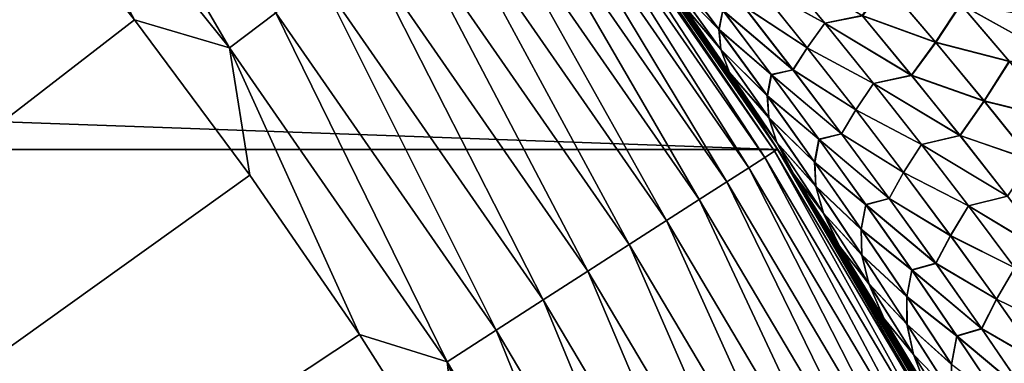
# Model space of a CAD drawing. Header units: metres. Extents: x -22 to 72, y -237 to 23.
# Tile 302 of 363: x 15.96 to 19.82, y 11.33 to 12.67. Entities that reach past the tile are written whole.
import ezdxf

# ---------------------------------------------------------------- set-up
doc = ezdxf.new("R2010")
doc.units = ezdxf.units.M
doc.layers.add('solid_509588_MEDIA_SW0001', color=7, linetype='CONTINUOUS')

msp = doc.modelspace()

# ---------------------------------------------------------------- linework, layer by layer
at = {"layer": 'solid_509588_MEDIA_SW0001'}
for points in [[(16.013649, 13.875906, 132.463425), (15.84139, 13.726642, 132.5121), (16.780275, 12.561557, 132.5121)], [(16.962744, 12.698151, 132.463425), (16.013649, 13.875906, 132.463425), (16.780275, 12.561557, 132.5121)], [(15.84139, 13.726642, 132.5121), (15.935143, 13.261327, 132.530869), (16.408842, 12.670496, 132.530869)], [(16.780275, 12.561557, 132.5121), (15.84139, 13.726642, 132.5121), (16.408842, 12.670496, 132.530869)], [(-18.928516, 12.163916), (-18.011908, 13.484106), (18.928516, 12.163916)], [(-18.011908, 13.484106), (18.011908, 13.484106), (18.928516, 12.163916)], [(18.000122, 13.474723, 130.963501), (17.964109, 13.447763, 131.192184), (18.877691, 12.131955, 131.192184)], [(18.915535, 12.156277, 130.963501), (18.012178, 13.483747, 130.73114), (18.000122, 13.474723, 130.963501)], [(18.915535, 12.156277, 130.963501), (18.000122, 13.474723, 130.963501), (18.877691, 12.131955, 131.192184)], [(18.858725, 12.271858, 60.710415), (18.928516, 12.163916), (18.011908, 13.484106)], [(18.808889, 12.348105, 60.758652), (18.858725, 12.271858, 60.710415), (18.011908, 13.484106)], [(18.730297, 12.466995, 60.8349), (18.808889, 12.348105, 60.758652), (18.011908, 13.484106)], [(18.599417, 12.661427, 60.96241), (18.730297, 12.466995, 60.8349), (18.011908, 13.484106)], [(18.465963, 12.855279, 61.093147), (18.599417, 12.661427, 60.96241), (18.011908, 13.484106)], [(18.060036, 13.41958, 107.508446), (18.012178, 13.483747, 130.73114), (18.928204, 12.164418, 130.73114)], [(18.915535, 12.156277, 130.963501), (18.928204, 12.164418, 130.73114), (18.012178, 13.483747, 130.73114)], [(17.964109, 13.447763, 131.192184), (17.904743, 13.403322, 131.413147), (18.815306, 12.091863, 131.413147)], [(18.877691, 12.131955, 131.192184), (17.964109, 13.447763, 131.192184), (18.815306, 12.091863, 131.413147)], [(17.904743, 13.403322, 131.413147), (17.823017, 13.342144, 131.622665), (18.729424, 12.03667, 131.622665)], [(18.815306, 12.091863, 131.413147), (17.904743, 13.403322, 131.413147), (18.729424, 12.03667, 131.622665)], [(18.162029, 13.281217, 107.610123), (18.060036, 13.41958, 107.508446), (18.928204, 12.164418, 130.73114)], [(17.823017, 13.342144, 131.622665), (17.720304, 13.265254, 131.817245), (18.621487, 11.967303, 131.817245)], [(18.729424, 12.03667, 131.622665), (17.823017, 13.342144, 131.622665), (18.621487, 11.967303, 131.817245)], [(18.200293, 13.228732, 107.648186), (18.162029, 13.281217, 107.610123), (18.928204, 12.164418, 130.73114)], [(16.408842, 12.670496, 132.530869), (15.935143, 13.261327, 132.530869), (0, 0, 132.892746)], [(17.720304, 13.265254, 131.817245), (17.598326, 13.173942, 131.993607), (18.493305, 11.884926, 131.993607)], [(18.621487, 11.967303, 131.817245), (17.720304, 13.265254, 131.817245), (18.493305, 11.884926, 131.993607)], [(18.338095, 13.037035, 107.784889), (18.200293, 13.228732, 107.648186), (18.928204, 12.164418, 130.73114)], [(17.598326, 13.173942, 131.993607), (17.459126, 13.069737, 132.148819), (18.347027, 11.790917, 132.148819)], [(18.493305, 11.884926, 131.993607), (17.598326, 13.173942, 131.993607), (18.347027, 11.790917, 132.148819)], [(17.459126, 13.069737, 132.148819), (17.305038, 12.95439, 132.280243), (18.185102, 11.686856, 132.280243)], [(18.347027, 11.790917, 132.148819), (17.459126, 13.069737, 132.148819), (18.185102, 11.686856, 132.280243)], [(18.473236, 12.844825, 107.918243), (18.338095, 13.037035, 107.784889), (18.928204, 12.164418, 130.73114)], [(17.305038, 12.95439, 132.280243), (17.138649, 12.829831, 132.385696), (18.01025, 11.574485, 132.385696)], [(18.185102, 11.686856, 132.280243), (17.305038, 12.95439, 132.280243), (18.01025, 11.574485, 132.385696)], [(18.506033, 12.891278, 106.858757), (18.698515, 12.633314, 106.93055), (18.71327, 12.708361, 106.491791)], [(18.514532, 12.820832, 107.300049), (18.698515, 12.633314, 106.93055), (18.506033, 12.891278, 106.858757)], [(18.506353, 12.890841, 62.144539), (18.698982, 12.63264, 62.072769), (18.514925, 12.820292, 61.70356)], [(18.713549, 12.707939, 62.511288), (18.698982, 12.63264, 62.072769), (18.506353, 12.890841, 62.144539)], [(18.918962, 12.892911, 63.811821), (19.112988, 12.658141, 63.72348), (18.849867, 12.803884, 63.370609)], [(18.850548, 12.803149, 105.632225), (19.113613, 12.65756, 105.279121), (18.919844, 12.891959, 105.190781)], [(19.259798, 12.688341, 64.13163), (19.112988, 12.658141, 63.72348), (18.918962, 12.892911, 63.811821)], [(18.919844, 12.891959, 105.190781), (19.113613, 12.65756, 105.279121), (19.260855, 12.687294, 104.870911)], [(18.550697, 12.738183, 61.262798), (18.599417, 12.661427, 60.96241), (18.465963, 12.855279, 61.093147)], [(17.138649, 12.829831, 132.385696), (16.962744, 12.698151, 132.463425), (17.825401, 11.455689, 132.463425)], [(18.01025, 11.574485, 132.385696), (17.138649, 12.829831, 132.385696), (17.825401, 11.455689, 132.463425)], [(18.605545, 12.652419, 108.047958), (18.473236, 12.844825, 107.918243), (18.928204, 12.164418, 130.73114)], [(18.550556, 12.738381, 107.741196), (18.473236, 12.844825, 107.918243), (18.605545, 12.652419, 108.047958)], [(18.514532, 12.820832, 107.300049), (18.705711, 12.555159, 107.36824), (18.698515, 12.633314, 106.93055)], [(18.550556, 12.738381, 107.741196), (18.705711, 12.555159, 107.36824), (18.514532, 12.820832, 107.300049)], [(18.514925, 12.820292, 61.70356), (18.706215, 12.554426, 61.635349), (18.550697, 12.738183, 61.262798)], [(18.698982, 12.63264, 62.072769), (18.706215, 12.554426, 61.635349), (18.514925, 12.820292, 61.70356)], [(19.353756, 12.81048, 64.571846), (19.546923, 12.582982, 64.473541), (19.259798, 12.688341, 64.13163)], [(19.260855, 12.687294, 104.870911), (19.548243, 12.581738, 104.528915), (19.355326, 12.808846, 104.430672)], [(19.645161, 12.732821, 64.915092), (19.546923, 12.582982, 64.473541), (19.353756, 12.81048, 64.571846)], [(19.355326, 12.808846, 104.430672), (19.548243, 12.581738, 104.528915), (19.646765, 12.731252, 104.087265)], [(18.849867, 12.803884, 63.370609), (19.043619, 12.562043, 63.28651), (18.795118, 12.724316, 62.93158)], [(18.795383, 12.724069, 106.071411), (19.044064, 12.561651, 105.716324), (18.850548, 12.803149, 105.632225)], [(19.112988, 12.658141, 63.72348), (19.043619, 12.562043, 63.28651), (18.849867, 12.803884, 63.370609)], [(18.850548, 12.803149, 105.632225), (19.044064, 12.561651, 105.716324), (19.113613, 12.65756, 105.279121)], [(18.550556, 12.738381, 107.741196), (18.605545, 12.652419, 108.047958), (18.739775, 12.465129, 107.805862)], [(18.550556, 12.738381, 107.741196), (18.739775, 12.465129, 107.805862), (18.705711, 12.555159, 107.36824)], [(18.550697, 12.738183, 61.262798), (18.740007, 12.464774, 61.198063), (18.599417, 12.661427, 60.96241)], [(18.706215, 12.554426, 61.635349), (18.740007, 12.464774, 61.198063), (18.550697, 12.738183, 61.262798)], [(19.645161, 12.732821, 64.915092), (19.835808, 12.509185, 64.812202), (19.546923, 12.582982, 64.473541)], [(20.126856, 12.465446, 65.147202), (19.835808, 12.509185, 64.812202), (19.645161, 12.732821, 64.915092)], [(19.938391, 12.685801, 65.255005), (20.126856, 12.465446, 65.147202), (19.645161, 12.732821, 64.915092)], [(16.962744, 12.698151, 132.463425), (16.780275, 12.561557, 132.5121), (17.633652, 11.332459, 132.5121)], [(17.825401, 11.455689, 132.463425), (16.962744, 12.698151, 132.463425), (17.633652, 11.332459, 132.5121)], [(18.698515, 12.633314, 106.93055), (18.903431, 12.45655, 106.566765), (18.71327, 12.708361, 106.491791)], [(18.713549, 12.707939, 62.511288), (18.903847, 12.455888, 62.436295), (18.698982, 12.63264, 62.072769)], [(18.71327, 12.708361, 106.491791), (18.9886, 12.475136, 106.151451), (18.795383, 12.724069, 106.071411)], [(18.71327, 12.708361, 106.491791), (18.903431, 12.45655, 106.566765), (18.9886, 12.475136, 106.151451)], [(18.795118, 12.724316, 62.93158), (18.988522, 12.475094, 62.851524), (18.713549, 12.707939, 62.511288)], [(18.988522, 12.475094, 62.851524), (18.903847, 12.455888, 62.436295), (18.713549, 12.707939, 62.511288)], [(19.043619, 12.562043, 63.28651), (18.988522, 12.475094, 62.851524), (18.795118, 12.724316, 62.93158)], [(18.795383, 12.724069, 106.071411), (18.9886, 12.475136, 106.151451), (19.044064, 12.561651, 105.716324)], [(19.548243, 12.581738, 104.528915), (19.837179, 12.508014, 104.190056), (19.646765, 12.731252, 104.087265)], [(19.646765, 12.731252, 104.087265), (20.128338, 12.464283, 103.854881), (19.94009, 12.684234, 103.747215)], [(19.646765, 12.731252, 104.087265), (19.837179, 12.508014, 104.190056), (20.128338, 12.464283, 103.854881)], [(16.860647, 12.062758, 132.530869), (16.408842, 12.670496, 132.530869), (0, 0, 132.892746)], [(16.780275, 12.561557, 132.5121), (16.408842, 12.670496, 132.530869), (16.860647, 12.062758, 132.530869)], [(18.740007, 12.464774, 61.198063), (18.730297, 12.466995, 60.8349), (18.599417, 12.661427, 60.96241)], [(19.112988, 12.658141, 63.72348), (19.303894, 12.421504, 63.635605), (19.043619, 12.562043, 63.28651)], [(19.044064, 12.561651, 105.716324), (19.304306, 12.421264, 105.366959), (19.113613, 12.65756, 105.279121)], [(19.259798, 12.688341, 64.13163), (19.452692, 12.454382, 64.038101), (19.112988, 12.658141, 63.72348)], [(19.452692, 12.454382, 64.038101), (19.303894, 12.421504, 63.635605), (19.112988, 12.658141, 63.72348)], [(19.113613, 12.65756, 105.279121), (19.453506, 12.453714, 104.964371), (19.260855, 12.687294, 104.870911)], [(19.113613, 12.65756, 105.279121), (19.304306, 12.421264, 105.366959), (19.453506, 12.453714, 104.964371)], [(19.546923, 12.582982, 64.473541), (19.452692, 12.454382, 64.038101), (19.259798, 12.688341, 64.13163)], [(19.260855, 12.687294, 104.870911), (19.453506, 12.453714, 104.964371), (19.548243, 12.581738, 104.528915)], [(18.73522, 12.459598, 108.174316), (18.605545, 12.652419, 108.047958), (18.928204, 12.164418, 130.73114)], [(18.739775, 12.465129, 107.805862), (18.605545, 12.652419, 108.047958), (18.73522, 12.459598, 108.174316)], [(18.698515, 12.633314, 106.93055), (18.887667, 12.373985, 107.001778), (18.903431, 12.45655, 106.566765)], [(18.705711, 12.555159, 107.36824), (18.887667, 12.373985, 107.001778), (18.698515, 12.633314, 106.93055)], [(18.698982, 12.63264, 62.072769), (18.888235, 12.373116, 62.001499), (18.706215, 12.554426, 61.635349)], [(18.903847, 12.455888, 62.436295), (18.888235, 12.373116, 62.001499), (18.698982, 12.63264, 62.072769)], [(19.546923, 12.582982, 64.473541), (19.737001, 12.353357, 64.375786), (19.452692, 12.454382, 64.038101)], [(19.453506, 12.453714, 104.964371), (19.738087, 12.352497, 104.626572), (19.548243, 12.581738, 104.528915)], [(19.835808, 12.509185, 64.812202), (19.737001, 12.353357, 64.375786), (19.546923, 12.582982, 64.473541)], [(19.548243, 12.581738, 104.528915), (19.738087, 12.352497, 104.626572), (19.837179, 12.508014, 104.190056)], [(16.780275, 12.561557, 132.5121), (16.860647, 12.062758, 132.530869), (17.289955, 11.438926, 132.530869)], [(17.633652, 11.332459, 132.5121), (16.780275, 12.561557, 132.5121), (17.289955, 11.438926, 132.530869)], [(18.705711, 12.555159, 107.36824), (18.893425, 12.288262, 107.435844), (18.887667, 12.373985, 107.001778)], [(18.739775, 12.465129, 107.805862), (18.893425, 12.288262, 107.435844), (18.705711, 12.555159, 107.36824)], [(18.706215, 12.554426, 61.635349), (18.894003, 12.287375, 61.567665), (18.740007, 12.464774, 61.198063)], [(18.888235, 12.373116, 62.001499), (18.894003, 12.287375, 61.567665), (18.706215, 12.554426, 61.635349)], [(19.043619, 12.562043, 63.28651), (19.234175, 12.318419, 63.202904), (18.988522, 12.475094, 62.851524)], [(18.9886, 12.475136, 106.151451), (19.234442, 12.318319, 105.799881), (19.044064, 12.561651, 105.716324)], [(19.303894, 12.421504, 63.635605), (19.234175, 12.318419, 63.202904), (19.043619, 12.562043, 63.28651)], [(19.044064, 12.561651, 105.716324), (19.234442, 12.318319, 105.799881), (19.304306, 12.421264, 105.366959)], [(19.835808, 12.509185, 64.812202), (20.023439, 12.283276, 64.709908), (19.737001, 12.353357, 64.375786)], [(19.738087, 12.352497, 104.626572), (20.024591, 12.282492, 104.292229), (19.837179, 12.508014, 104.190056)], [(18.925705, 12.19031, 61.133877), (18.808889, 12.348105, 60.758652), (18.730297, 12.466995, 60.8349)], [(18.740007, 12.464774, 61.198063), (18.925705, 12.19031, 61.133877), (18.730297, 12.466995, 60.8349)], [(18.739775, 12.465129, 107.805862), (18.73522, 12.459598, 108.174316), (18.808592, 12.348557, 108.245499)], [(18.739775, 12.465129, 107.805862), (18.808592, 12.348557, 108.245499), (18.925406, 12.190789, 107.869926)], [(18.739775, 12.465129, 107.805862), (18.925406, 12.190789, 107.869926), (18.893425, 12.288262, 107.435844)], [(18.894003, 12.287375, 61.567665), (18.925705, 12.19031, 61.133877), (18.740007, 12.464774, 61.198063)], [(18.903431, 12.45655, 106.566765), (19.178537, 12.224512, 106.230919), (18.9886, 12.475136, 106.151451)], [(18.988522, 12.475094, 62.851524), (19.178595, 12.224226, 62.771988), (18.903847, 12.455888, 62.436295)], [(19.234175, 12.318419, 63.202904), (19.178595, 12.224226, 62.771988), (18.988522, 12.475094, 62.851524)], [(18.9886, 12.475136, 106.151451), (19.178537, 12.224512, 106.230919), (19.234442, 12.318319, 105.799881)], [(18.808592, 12.348557, 108.245499), (18.73522, 12.459598, 108.174316), (18.928204, 12.164418, 130.73114)], [(18.887667, 12.373985, 107.001778), (19.090305, 12.203239, 106.641167), (18.903431, 12.45655, 106.566765)], [(18.903847, 12.455888, 62.436295), (19.090818, 12.202377, 62.361824), (18.888235, 12.373116, 62.001499)], [(18.903431, 12.45655, 106.566765), (19.090305, 12.203239, 106.641167), (19.178537, 12.224512, 106.230919)], [(19.178595, 12.224226, 62.771988), (19.090818, 12.202377, 62.361824), (18.903847, 12.455888, 62.436295)], [(19.452692, 12.454382, 64.038101), (19.64246, 12.218324, 63.945122), (19.303894, 12.421504, 63.635605)], [(19.304306, 12.421264, 105.366959), (19.643084, 12.217985, 105.057266), (19.453506, 12.453714, 104.964371)], [(19.737001, 12.353357, 64.375786), (19.64246, 12.218324, 63.945122), (19.452692, 12.454382, 64.038101)], [(19.453506, 12.453714, 104.964371), (19.643084, 12.217985, 105.057266), (19.738087, 12.352497, 104.626572)], [(19.303894, 12.421504, 63.635605), (19.491667, 12.182951, 63.548256), (19.234175, 12.318419, 63.202904)], [(19.234442, 12.318319, 105.799881), (19.491917, 12.183002, 105.454231), (19.304306, 12.421264, 105.366959)], [(19.64246, 12.218324, 63.945122), (19.491667, 12.182951, 63.548256), (19.303894, 12.421504, 63.635605)], [(19.304306, 12.421264, 105.366959), (19.491917, 12.183002, 105.454231), (19.643084, 12.217985, 105.057266)], [(18.862452, 12.26613, 108.297607), (18.808592, 12.348557, 108.245499), (18.928204, 12.164418, 130.73114)], [(18.991079, 12.067345, 108.305634), (18.808592, 12.348557, 108.245499), (18.862452, 12.26613, 108.297607)], [(18.991079, 12.067345, 108.305634), (18.925406, 12.190789, 107.869926), (18.808592, 12.348557, 108.245499)], [(18.991407, 12.066826, 60.698292), (18.858725, 12.271858, 60.710415), (18.808889, 12.348105, 60.758652)], [(18.925705, 12.19031, 61.133877), (18.991407, 12.066826, 60.698292), (18.808889, 12.348105, 60.758652)], [(18.887667, 12.373985, 107.001778), (19.073391, 12.113298, 107.072403), (19.090305, 12.203239, 106.641167)], [(18.893425, 12.288262, 107.435844), (19.073391, 12.113298, 107.072403), (18.887667, 12.373985, 107.001778)], [(18.888235, 12.373116, 62.001499), (19.074032, 12.112269, 61.930771), (18.894003, 12.287375, 61.567665)], [(19.090818, 12.202377, 62.361824), (19.074032, 12.112269, 61.930771), (18.888235, 12.373116, 62.001499)], [(19.737001, 12.353357, 64.375786), (19.924019, 12.121497, 64.278618), (19.64246, 12.218324, 63.945122)], [(19.643084, 12.217985, 105.057266), (19.924921, 12.120972, 104.723625), (19.738087, 12.352497, 104.626572)], [(20.023439, 12.283276, 64.709908), (19.924019, 12.121497, 64.278618), (19.737001, 12.353357, 64.375786)], [(19.738087, 12.352497, 104.626572), (19.924921, 12.120972, 104.723625), (20.024591, 12.282492, 104.292229)], [(19.178537, 12.224512, 106.230919), (19.421597, 12.073166, 105.882835), (19.234442, 12.318319, 105.799881)], [(19.234175, 12.318419, 63.202904), (19.421459, 12.073019, 63.119854), (19.178595, 12.224226, 62.771988)], [(19.491667, 12.182951, 63.548256), (19.421459, 12.073019, 63.119854), (19.234175, 12.318419, 63.202904)], [(19.234442, 12.318319, 105.799881), (19.421597, 12.073166, 105.882835), (19.491917, 12.183002, 105.454231)], [(18.858725, 12.271858, 60.710415), (19.015978, 12.026744, 60.558739), (18.928516, 12.163916)], [(18.991407, 12.066826, 60.698292), (19.015978, 12.026744, 60.558739), (18.858725, 12.271858, 60.710415)], [(18.893425, 12.288262, 107.435844), (19.077591, 12.020138, 107.502831), (19.073391, 12.113298, 107.072403)], [(18.925406, 12.190789, 107.869926), (19.077591, 12.020138, 107.502831), (18.893425, 12.288262, 107.435844)], [(18.894003, 12.287375, 61.567665), (19.07822, 12.019128, 61.500549), (18.925705, 12.19031, 61.133877)], [(19.074032, 12.112269, 61.930771), (19.07822, 12.019128, 61.500549), (18.894003, 12.287375, 61.567665)], [(19.018328, 12.023028, 108.447823), (18.862452, 12.26613, 108.297607), (18.928204, 12.164418, 130.73114)], [(18.991079, 12.067345, 108.305634), (18.862452, 12.26613, 108.297607), (19.018328, 12.023028, 108.447823)], [(19.073391, 12.113298, 107.072403), (19.2738, 11.94844, 106.714951), (19.090305, 12.203239, 106.641167)], [(19.090818, 12.202377, 62.361824), (19.274382, 11.947412, 62.287926), (19.074032, 12.112269, 61.930771)], [(19.090305, 12.203239, 106.641167), (19.365101, 11.972208, 106.309761), (19.178537, 12.224512, 106.230919)], [(19.090305, 12.203239, 106.641167), (19.2738, 11.94844, 106.714951), (19.365101, 11.972208, 106.309761)], [(19.178595, 12.224226, 62.771988), (19.365257, 11.971717, 62.693043), (19.090818, 12.202377, 62.361824)], [(19.365257, 11.971717, 62.693043), (19.274382, 11.947412, 62.287926), (19.090818, 12.202377, 62.361824)], [(19.178537, 12.224512, 106.230919), (19.365101, 11.972208, 106.309761), (19.421597, 12.073166, 105.882835)], [(19.421459, 12.073019, 63.119854), (19.365257, 11.971717, 62.693043), (19.178595, 12.224226, 62.771988)], [(19.64246, 12.218324, 63.945122), (19.829033, 11.980168, 63.85276), (19.491667, 12.182951, 63.548256)], [(19.491917, 12.183002, 105.454231), (19.829512, 11.980113, 105.149513), (19.643084, 12.217985, 105.057266)], [(19.924019, 12.121497, 64.278618), (19.829033, 11.980168, 63.85276), (19.64246, 12.218324, 63.945122)], [(19.643084, 12.217985, 105.057266), (19.829512, 11.980113, 105.149513), (19.924921, 12.120972, 104.723625)], [(-19.747696, 10.783265), (-18.928516, 12.163916), (19.747696, 10.783265)], [(-18.928516, 12.163916), (18.928516, 12.163916), (19.747696, 10.783265)], [(18.915535, 12.156277, 130.963501), (18.877691, 12.131955, 131.192184), (19.695076, 10.754326, 131.192184)], [(19.73456, 10.775885, 130.963501), (18.928204, 12.164418, 130.73114), (18.915535, 12.156277, 130.963501)], [(19.73456, 10.775885, 130.963501), (18.915535, 12.156277, 130.963501), (19.695076, 10.754326, 131.192184)], [(18.925406, 12.190789, 107.869926), (19.107409, 11.915338, 107.933319), (19.077591, 12.020138, 107.502831)], [(18.991079, 12.067345, 108.305634), (19.107409, 11.915338, 107.933319), (18.925406, 12.190789, 107.869926)], [(18.925705, 12.19031, 61.133877), (19.10775, 11.914769, 61.070313), (18.991407, 12.066826, 60.698292)], [(19.07822, 12.019128, 61.500549), (19.10775, 11.914769, 61.070313), (18.925705, 12.19031, 61.133877)], [(19.018328, 12.023028, 108.447823), (18.928204, 12.164418, 130.73114), (19.747778, 10.783102, 130.73114)], [(19.73456, 10.775885, 130.963501), (19.747778, 10.783102, 130.73114), (18.928204, 12.164418, 130.73114)], [(19.610216, 11.031294, 59.992958), (19.747696, 10.783265), (18.928516, 12.163916)], [(19.467001, 11.282104, 60.12804), (19.610216, 11.031294, 59.992958), (18.928516, 12.163916)], [(19.447721, 11.315305, 60.146286), (19.467001, 11.282104, 60.12804), (18.928516, 12.163916)], [(19.320169, 11.531742, 60.267376), (19.447721, 11.315305, 60.146286), (18.928516, 12.163916)], [(19.169777, 11.780052, 60.411057), (19.320169, 11.531742, 60.267376), (18.928516, 12.163916)], [(19.015978, 12.026744, 60.558739), (19.169777, 11.780052, 60.411057), (18.928516, 12.163916)], [(19.491667, 12.182951, 63.548256), (19.676224, 11.942494, 63.461514), (19.421459, 12.073019, 63.119854)], [(19.421597, 12.073166, 105.882835), (19.676353, 11.942793, 105.540863), (19.491917, 12.183002, 105.454231)], [(19.829033, 11.980168, 63.85276), (19.676224, 11.942494, 63.461514), (19.491667, 12.182951, 63.548256)], [(19.491917, 12.183002, 105.454231), (19.676353, 11.942793, 105.540863), (19.829512, 11.980113, 105.149513)], [(18.877691, 12.131955, 131.192184), (18.815306, 12.091863, 131.413147), (19.62999, 10.718785, 131.413147)], [(19.695076, 10.754326, 131.192184), (18.877691, 12.131955, 131.192184), (19.62999, 10.718785, 131.413147)], [(18.815306, 12.091863, 131.413147), (18.729424, 12.03667, 131.622665), (19.54039, 10.66986, 131.622665)], [(19.62999, 10.718785, 131.413147), (18.815306, 12.091863, 131.413147), (19.54039, 10.66986, 131.622665)], [(19.073391, 12.113298, 107.072403), (19.255619, 11.851247, 107.142395), (19.2738, 11.94844, 106.714951)], [(19.077591, 12.020138, 107.502831), (19.255619, 11.851247, 107.142395), (19.073391, 12.113298, 107.072403)], [(19.074032, 12.112269, 61.930771), (19.256306, 11.850091, 61.860645), (19.07822, 12.019128, 61.500549)], [(19.274382, 11.947412, 62.287926), (19.256306, 11.850091, 61.860645), (19.074032, 12.112269, 61.930771)], [(17.289955, 11.438926, 132.530869), (16.860647, 12.062758, 132.530869), (0, 0, 132.892746)], [(18.991079, 12.067345, 108.305634), (19.018328, 12.023028, 108.447823), (19.169949, 11.785012, 108.365395)], [(18.991079, 12.067345, 108.305634), (19.169949, 11.785012, 108.365395), (19.107409, 11.915338, 107.933319)], [(18.991407, 12.066826, 60.698292), (19.170292, 11.78445, 60.638313), (19.015978, 12.026744, 60.558739)], [(19.10775, 11.914769, 61.070313), (19.170292, 11.78445, 60.638313), (18.991407, 12.066826, 60.698292)], [(19.365101, 11.972208, 106.309761), (19.605427, 11.826208, 105.965126), (19.421597, 12.073166, 105.882835)], [(19.421459, 12.073019, 63.119854), (19.605389, 11.82585, 63.037437), (19.365257, 11.971717, 62.693043)], [(19.676224, 11.942494, 63.461514), (19.605389, 11.82585, 63.037437), (19.421459, 12.073019, 63.119854)], [(19.421597, 12.073166, 105.882835), (19.605427, 11.826208, 105.965126), (19.676353, 11.942793, 105.540863)], [(18.729424, 12.03667, 131.622665), (18.621487, 11.967303, 131.817245), (19.42778, 10.60837, 131.817245)], [(19.54039, 10.66986, 131.622665), (18.729424, 12.03667, 131.622665), (19.42778, 10.60837, 131.817245)], [(19.170292, 11.78445, 60.638313), (19.169777, 11.780052, 60.411057), (19.015978, 12.026744, 60.558739)], [(19.170994, 11.778071, 108.594231), (19.018328, 12.023028, 108.447823), (19.747778, 10.783102, 130.73114)], [(19.169949, 11.785012, 108.365395), (19.018328, 12.023028, 108.447823), (19.170994, 11.778071, 108.594231)], [(19.077591, 12.020138, 107.502831), (19.258169, 11.750764, 107.56913), (19.255619, 11.851247, 107.142395)], [(19.107409, 11.915338, 107.933319), (19.258169, 11.750764, 107.56913), (19.077591, 12.020138, 107.502831)], [(19.07822, 12.019128, 61.500549), (19.258827, 11.749665, 61.434074), (19.10775, 11.914769, 61.070313)], [(19.256306, 11.850091, 61.860645), (19.258827, 11.749665, 61.434074), (19.07822, 12.019128, 61.500549)], [(18.621487, 11.967303, 131.817245), (18.493305, 11.884926, 131.993607), (19.294046, 10.535347, 131.993607)], [(19.42778, 10.60837, 131.817245), (18.621487, 11.967303, 131.817245), (19.294046, 10.535347, 131.993607)], [(19.2738, 11.94844, 106.714951), (19.548199, 11.718233, 106.387917), (19.365101, 11.972208, 106.309761)], [(19.365257, 11.971717, 62.693043), (19.548429, 11.717569, 62.614746), (19.274382, 11.947412, 62.287926)], [(19.365101, 11.972208, 106.309761), (19.548199, 11.718233, 106.387917), (19.605427, 11.826208, 105.965126)], [(19.605389, 11.82585, 63.037437), (19.548429, 11.717569, 62.614746), (19.365257, 11.971717, 62.693043)], [(19.829033, 11.980168, 63.85276), (20.012323, 11.739931, 63.761105), (19.676224, 11.942494, 63.461514)], [(19.676353, 11.942793, 105.540863), (20.012691, 11.740117, 105.241028), (19.829512, 11.980113, 105.149513)], [(19.255619, 11.851247, 107.142395), (19.453848, 11.692143, 106.788063), (19.2738, 11.94844, 106.714951)], [(19.274382, 11.947412, 62.287926), (19.454477, 11.690982, 62.214664), (19.256306, 11.850091, 61.860645)], [(19.2738, 11.94844, 106.714951), (19.453848, 11.692143, 106.788063), (19.548199, 11.718233, 106.387917)], [(19.548429, 11.717569, 62.614746), (19.454477, 11.690982, 62.214664), (19.274382, 11.947412, 62.287926)], [(19.676224, 11.942494, 63.461514), (19.857483, 11.700145, 63.375446), (19.605389, 11.82585, 63.037437)], [(19.605427, 11.826208, 105.965126), (19.857521, 11.700655, 105.626793), (19.676353, 11.942793, 105.540863)], [(20.012323, 11.739931, 63.761105), (19.857483, 11.700145, 63.375446), (19.676224, 11.942494, 63.461514)], [(19.676353, 11.942793, 105.540863), (19.857521, 11.700655, 105.626793), (20.012691, 11.740117, 105.241028)], [(18.493305, 11.884926, 131.993607), (18.347027, 11.790917, 132.148819), (19.141434, 10.452014, 132.148819)], [(19.294046, 10.535347, 131.993607), (18.493305, 11.884926, 131.993607), (19.141434, 10.452014, 132.148819)], [(19.107409, 11.915338, 107.933319), (19.285744, 11.63875, 107.995987), (19.258169, 11.750764, 107.56913)], [(19.169949, 11.785012, 108.365395), (19.285744, 11.63875, 107.995987), (19.107409, 11.915338, 107.933319)], [(19.10775, 11.914769, 61.070313), (19.286102, 11.638127, 61.007431), (19.170292, 11.78445, 60.638313)], [(19.258827, 11.749665, 61.434074), (19.286102, 11.638127, 61.007431), (19.10775, 11.914769, 61.070313)], [(19.255619, 11.851247, 107.142395), (19.434305, 11.587811, 107.21167), (19.453848, 11.692143, 106.788063)], [(19.258169, 11.750764, 107.56913), (19.434305, 11.587811, 107.21167), (19.255619, 11.851247, 107.142395)], [(19.256306, 11.850091, 61.860645), (19.435017, 11.586563, 61.791191), (19.258827, 11.749665, 61.434074)], [(19.454477, 11.690982, 62.214664), (19.435017, 11.586563, 61.791191), (19.256306, 11.850091, 61.860645)], [(19.548199, 11.718233, 106.387917), (19.785847, 11.577451, 106.0467), (19.605427, 11.826208, 105.965126)], [(19.605389, 11.82585, 63.037437), (19.785889, 11.576916, 62.955715), (19.548429, 11.717569, 62.614746)], [(19.857483, 11.700145, 63.375446), (19.785889, 11.576916, 62.955715), (19.605389, 11.82585, 63.037437)], [(19.605427, 11.826208, 105.965126), (19.785847, 11.577451, 106.0467), (19.857521, 11.700655, 105.626793)], [(18.347027, 11.790917, 132.148819), (18.185102, 11.686856, 132.280243), (18.9725, 10.359769, 132.280243)], [(19.141434, 10.452014, 132.148819), (18.347027, 11.790917, 132.148819), (18.9725, 10.359769, 132.280243)], [(19.170292, 11.78445, 60.638313), (19.345419, 11.501087, 60.579067), (19.169777, 11.780052, 60.411057)], [(19.345419, 11.501087, 60.579067), (19.320169, 11.531742, 60.267376), (19.169777, 11.780052, 60.411057)], [(19.169949, 11.785012, 108.365395), (19.170994, 11.778071, 108.594231), (19.345085, 11.501656, 108.42437)], [(19.169949, 11.785012, 108.365395), (19.345085, 11.501656, 108.42437), (19.285744, 11.63875, 107.995987)], [(19.286102, 11.638127, 61.007431), (19.345419, 11.501087, 60.579067), (19.170292, 11.78445, 60.638313)], [(19.320482, 11.531216, 108.736816), (19.170994, 11.778071, 108.594231), (19.747778, 10.783102, 130.73114)], [(19.345085, 11.501656, 108.42437), (19.170994, 11.778071, 108.594231), (19.320482, 11.531216, 108.736816)], [(19.258169, 11.750764, 107.56913), (19.43512, 11.480115, 107.634682), (19.434305, 11.587811, 107.21167)], [(19.285744, 11.63875, 107.995987), (19.43512, 11.480115, 107.634682), (19.258169, 11.750764, 107.56913)], [(19.258827, 11.749665, 61.434074), (19.435781, 11.478968, 61.368313), (19.286102, 11.638127, 61.007431)], [(19.435017, 11.586563, 61.791191), (19.435781, 11.478968, 61.368313), (19.258827, 11.749665, 61.434074)], [(19.434305, 11.587811, 107.21167), (19.630409, 11.434331, 106.860443), (19.453848, 11.692143, 106.788063)], [(19.454477, 11.690982, 62.214664), (19.631063, 11.433074, 62.142117), (19.435017, 11.586563, 61.791191)], [(19.453848, 11.692143, 106.788063), (19.727776, 11.462571, 106.465317), (19.548199, 11.718233, 106.387917)], [(19.453848, 11.692143, 106.788063), (19.630409, 11.434331, 106.860443), (19.727776, 11.462571, 106.465317)], [(19.548429, 11.717569, 62.614746), (19.72806, 11.461773, 62.537174), (19.454477, 11.690982, 62.214664)], [(19.72806, 11.461773, 62.537174), (19.631063, 11.433074, 62.142117), (19.454477, 11.690982, 62.214664)], [(19.548199, 11.718233, 106.387917), (19.727776, 11.462571, 106.465317), (19.785847, 11.577451, 106.0467)], [(19.785889, 11.576916, 62.955715), (19.72806, 11.461773, 62.537174), (19.548429, 11.717569, 62.614746)], [(19.785847, 11.577451, 106.0467), (20.035337, 11.456594, 105.711952), (19.857521, 11.700655, 105.626793)], [(19.857483, 11.700145, 63.375446), (20.035374, 11.455907, 63.290131), (19.785889, 11.576916, 62.955715)], [(18.185102, 11.686856, 132.280243), (18.01025, 11.574485, 132.385696), (18.790077, 10.260159, 132.385696)], [(18.9725, 10.359769, 132.280243), (18.185102, 11.686856, 132.280243), (18.790077, 10.260159, 132.385696)], [(19.285744, 11.63875, 107.995987), (19.460371, 11.361, 108.057854), (19.43512, 11.480115, 107.634682)], [(19.345085, 11.501656, 108.42437), (19.460371, 11.361, 108.057854), (19.285744, 11.63875, 107.995987)], [(19.286102, 11.638127, 61.007431), (19.460722, 11.360365, 60.945305), (19.345419, 11.501087, 60.579067)], [(19.435781, 11.478968, 61.368313), (19.460722, 11.360365, 60.945305), (19.286102, 11.638127, 61.007431)], [(18.01025, 11.574485, 132.385696), (17.825401, 11.455689, 132.463425), (18.597223, 10.154852, 132.463425)], [(18.790077, 10.260159, 132.385696), (18.01025, 11.574485, 132.385696), (18.597223, 10.154852, 132.463425)], [(19.434305, 11.587811, 107.21167), (19.609413, 11.322968, 107.280182), (19.630409, 11.434331, 106.860443)], [(19.43512, 11.480115, 107.634682), (19.609413, 11.322968, 107.280182), (19.434305, 11.587811, 107.21167)], [(19.435017, 11.586563, 61.791191), (19.610123, 11.32167, 61.722481), (19.435781, 11.478968, 61.368313)], [(19.631063, 11.433074, 62.142117), (19.610123, 11.32167, 61.722481), (19.435017, 11.586563, 61.791191)], [(19.727776, 11.462571, 106.465317), (19.962811, 11.326881, 106.127472), (19.785847, 11.577451, 106.0467)], [(19.785889, 11.576916, 62.955715), (19.96291, 11.326207, 62.874771), (19.72806, 11.461773, 62.537174)], [(19.785847, 11.577451, 106.0467), (19.962811, 11.326881, 106.127472), (20.035337, 11.456594, 105.711952)], [(20.035374, 11.455907, 63.290131), (19.96291, 11.326207, 62.874771), (19.785889, 11.576916, 62.955715)], [(19.516745, 11.216727, 60.520626), (19.447721, 11.315305, 60.146286), (19.320169, 11.531742, 60.267376)], [(19.345419, 11.501087, 60.579067), (19.516745, 11.216727, 60.520626), (19.320169, 11.531742, 60.267376)], [(19.44735, 11.315944, 108.857018), (19.320482, 11.531216, 108.736816), (19.747778, 10.783102, 130.73114)], [(19.516445, 11.217265, 108.482506), (19.320482, 11.531216, 108.736816), (19.44735, 11.315944, 108.857018)], [(19.345085, 11.501656, 108.42437), (19.320482, 11.531216, 108.736816), (19.516445, 11.217265, 108.482506)], [(19.345085, 11.501656, 108.42437), (19.516445, 11.217265, 108.482506), (19.460371, 11.361, 108.057854)], [(19.460722, 11.360365, 60.945305), (19.516745, 11.216727, 60.520626), (19.345419, 11.501087, 60.579067)], [(19.43512, 11.480115, 107.634682), (19.6084, 11.208172, 107.699425), (19.609413, 11.322968, 107.280182)], [(19.460371, 11.361, 108.057854), (19.6084, 11.208172, 107.699425), (19.43512, 11.480115, 107.634682)], [(19.435781, 11.478968, 61.368313), (19.609037, 11.207017, 61.303333), (19.460722, 11.360365, 60.945305)], [(19.610123, 11.32167, 61.722481), (19.609037, 11.207017, 61.303333), (19.435781, 11.478968, 61.368313)], [(19.630409, 11.434331, 106.860443), (19.903793, 11.205206, 106.541901), (19.727776, 11.462571, 106.465317)], [(19.72806, 11.461773, 62.537174), (19.904106, 11.204314, 62.460407), (19.631063, 11.433074, 62.142117)], [(19.727776, 11.462571, 106.465317), (19.903793, 11.205206, 106.541901), (19.962811, 11.326881, 106.127472)], [(19.96291, 11.326207, 62.874771), (19.904106, 11.204314, 62.460407), (19.72806, 11.461773, 62.537174)], [(17.696192, 10.79983, 132.530869), (17.289955, 11.438926, 132.530869), (0, 0, 132.892746)], [(17.633652, 11.332459, 132.5121), (17.289955, 11.438926, 132.530869), (17.696192, 10.79983, 132.530869)], [(17.825401, 11.455689, 132.463425), (17.633652, 11.332459, 132.5121), (18.397171, 10.045616, 132.5121)], [(18.597223, 10.154852, 132.463425), (17.825401, 11.455689, 132.463425), (18.397171, 10.045616, 132.5121)], [(19.609413, 11.322968, 107.280182), (19.803442, 11.174983, 106.932014), (19.630409, 11.434331, 106.860443)], [(19.631063, 11.433074, 62.142117), (19.804096, 11.173673, 62.070347), (19.610123, 11.32167, 61.722481)], [(19.630409, 11.434331, 106.860443), (19.803442, 11.174983, 106.932014), (19.903793, 11.205206, 106.541901)], [(19.904106, 11.204314, 62.460407), (19.804096, 11.173673, 62.070347), (19.631063, 11.433074, 62.142117)], [(19.460371, 11.361, 108.057854), (19.631241, 11.082082, 108.118874), (19.6084, 11.208172, 107.699425)], [(19.516445, 11.217265, 108.482506), (19.631241, 11.082082, 108.118874), (19.460371, 11.361, 108.057854)], [(19.460722, 11.360365, 60.945305), (19.631559, 11.081471, 60.884003), (19.516745, 11.216727, 60.520626)], [(19.609037, 11.207017, 61.303333), (19.631559, 11.081471, 60.884003), (19.460722, 11.360365, 60.945305)], [(17.633652, 11.332459, 132.5121), (17.696192, 10.79983, 132.530869), (18.078817, 10.146324, 132.530869)], [(18.397171, 10.045616, 132.5121), (17.633652, 11.332459, 132.5121), (18.078817, 10.146324, 132.530869)]]:
    msp.add_3dface(points, dxfattribs=at)

doc.saveas('drawing.dxf')
